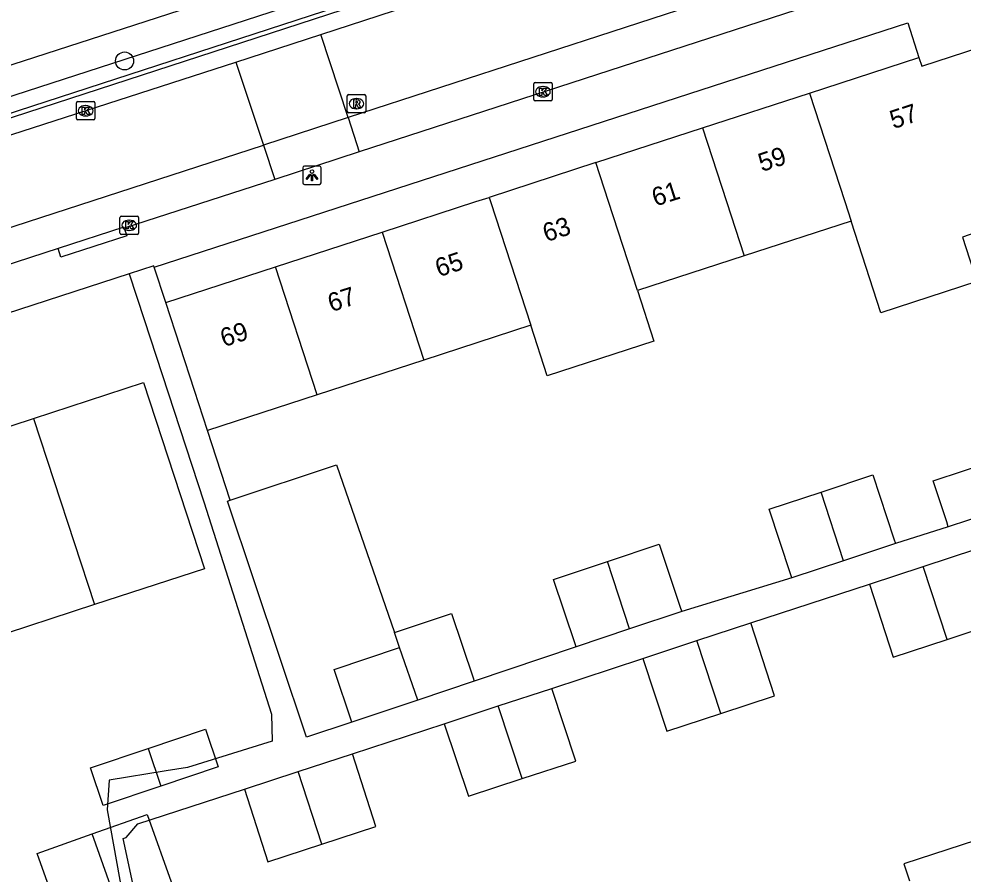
# Model space of a CAD drawing. Extents: x 158087 to 159494, y 382905 to 383981.
# Drawn here: x 159252.8 to 159304, y 382963.5 to 383009.9 of the extents above; entities that cross this region are included whole.
import ezdxf

# ---------------------------------------------------------------- set-up
doc = ezdxf.new("R2010")
doc.units = 0
for name, color, linetype in [('IMGEO_Boom', 7, 'Continuous'), ('IMGEO_Groenvoorziening', 7, 'Continuous'), ('IMGEO_Haag', 7, 'Continuous'), ('IMGEO_Hek', 7, 'Continuous'), ('IMGEO_Kolk', 7, 'Continuous'), ('IMGEO_Lichtpunt', 7, 'Continuous'), ('IMGEO_Pand', 7, 'Continuous'), ('IMGEO_Pand_nummerreeks', 7, 'Continuous'), ('IMGEO_Pand_vergunning_verleend', 7, 'Continuous'), ('IMGEO_Parkeervlak_open', 7, 'Continuous'), ('IMGEO_Rijbaan_lokaal_open', 7, 'Continuous'), ('IMGEO_Rioolput', 7, 'Continuous'), ('IMGEO_Voetpad_open', 7, 'Continuous')]:
    doc.layers.add(name, color=color, linetype=linetype)

msp = doc.modelspace()

# ---------------------------------------------------------------- linework, layer by layer
at = {"layer": 'IMGEO_Boom'}
msp.add_circle((159258.503, 383007.643), 0.489, dxfattribs=at)
at = {"layer": 'IMGEO_Groenvoorziening'}
msp.add_lwpolyline([(159183.625, 382985.215), (159284.422, 383017.829)], dxfattribs=at)
at = {"layer": 'IMGEO_Haag'}
msp.add_lwpolyline([(159184.112, 382983.572), (159234.68, 383000), (159284.949, 383016.331)], dxfattribs=at)
at = {"layer": 'IMGEO_Hek'}
msp.add_lwpolyline([(159285.231, 383015.529), (159237.58, 383000)], dxfattribs=at)
at = {"layer": 'IMGEO_Kolk'}
for p, q in [((159280.801, 383006.473), (159281.653, 383006.473)), ((159280.726, 383005.547), (159280.726, 383006.399)), ((159281.214, 383006.253), (159281.239, 383006.253)), ((159281.727, 383006.399), (159281.727, 383005.547)), ((159255.964, 383005.437), (159256.816, 383005.437)), ((159281.653, 383005.473), (159280.801, 383005.473)), ((159281.237, 383005.693), (159281.212, 383005.693)), ((159255.889, 383004.511), (159255.889, 383005.363)), ((159256.377, 383005.217), (159256.402, 383005.217)), ((159256.89, 383005.363), (159256.89, 383004.511)), ((159256.816, 383004.437), (159255.964, 383004.437)), ((159256.4, 383004.657), (159256.375, 383004.657)), ((159258.257, 382998.289), (159258.257, 382999.141)), ((159258.332, 382999.215), (159259.184, 382999.215)), ((159258.745, 382998.995), (159258.77, 382998.995)), ((159259.258, 382999.141), (159259.258, 382998.289)), ((159258.768, 382998.435), (159258.743, 382998.435)), ((159259.184, 382998.215), (159258.332, 382998.215))]:
    msp.add_line(p, q, dxfattribs=at)
for points in [[(159280.801, 383006.473), (159281.653, 383006.473)], [(159280.726, 383005.547), (159280.726, 383006.399)], [(159281.047, 383006.173), (159281.17, 383006.173), (159281.17, 383006.022), (159281.3, 383006.173), (159281.464, 383006.173), (159281.318, 383006.022), (159281.471, 383005.773), (159281.319, 383005.773), (159281.234, 383005.937), (159281.17, 383005.87), (159281.17, 383005.773), (159281.047, 383005.773), (159281.047, 383006.173)], [(159281.727, 383006.399), (159281.727, 383005.547)], [(159255.964, 383005.437), (159256.816, 383005.437)], [(159281.653, 383005.473), (159280.801, 383005.473)], [(159255.889, 383004.511), (159255.889, 383005.363)], [(159256.21, 383005.137), (159256.333, 383005.137), (159256.333, 383004.986), (159256.463, 383005.137), (159256.627, 383005.137), (159256.481, 383004.986), (159256.634, 383004.737), (159256.482, 383004.737), (159256.397, 383004.901), (159256.333, 383004.834), (159256.333, 383004.737), (159256.21, 383004.737), (159256.21, 383005.137)], [(159256.89, 383005.363), (159256.89, 383004.511)], [(159256.816, 383004.437), (159255.964, 383004.437)], [(159258.257, 382998.289), (159258.257, 382999.141)], [(159258.332, 382999.215), (159259.184, 382999.215)], [(159258.578, 382998.915), (159258.701, 382998.915), (159258.701, 382998.764), (159258.831, 382998.915), (159258.995, 382998.915), (159258.849, 382998.764), (159259.002, 382998.515), (159258.85, 382998.515), (159258.765, 382998.679), (159258.701, 382998.612), (159258.701, 382998.515), (159258.578, 382998.515), (159258.578, 382998.915)], [(159259.258, 382999.141), (159259.258, 382998.289)], [(159259.184, 382998.215), (159258.332, 382998.215)]]:
    msp.add_lwpolyline(points, dxfattribs=at)
for centre, start, end in [((159280.803, 383006.397), 91.552, 178.448), ((159280.803, 383006.397), 91.552, 178.448), ((159281.651, 383006.397), 1.552, 88.448), ((159281.651, 383006.397), 1.552, 88.448), ((159255.966, 383005.361), 91.552, 178.448), ((159255.966, 383005.361), 91.552, 178.448), ((159256.814, 383005.361), 1.552, 88.448), ((159256.814, 383005.361), 1.552, 88.448), ((159280.803, 383005.549), 181.552, 268.448), ((159280.803, 383005.549), 181.552, 268.448), ((159281.651, 383005.549), 271.552, 358.448), ((159281.651, 383005.549), 271.552, 358.448), ((159255.966, 383004.513), 181.552, 268.448), ((159255.966, 383004.513), 181.552, 268.448), ((159256.814, 383004.513), 271.552, 358.448), ((159256.814, 383004.513), 271.552, 358.448), ((159258.334, 382999.139), 91.552, 178.448), ((159258.334, 382999.139), 91.552, 178.448), ((159259.182, 382999.139), 1.552, 88.448), ((159259.182, 382999.139), 1.552, 88.448), ((159258.334, 382998.291), 181.552, 268.448), ((159258.334, 382998.291), 181.552, 268.448), ((159259.182, 382998.291), 271.552, 358.448), ((159259.182, 382998.291), 271.552, 358.448)]:
    msp.add_arc(centre, 0.0765, start, end, dxfattribs=at)
for centre, major_axis, ratio, start_param, end_param in [((159281.213, 383005.973), (-0.387, 0.002), 0.722429, 4.712389, 7.853982), ((159281.238, 383005.973), (-0.39, 0.002), 0.717154, 1.570796, 4.712389), ((159256.376, 383004.937), (-0.387, 0.002), 0.722429, 4.712389, 7.853982), ((159256.401, 383004.937), (-0.39, 0.002), 0.717154, 1.570796, 4.712389), ((159258.744, 382998.715), (-0.387, 0.002), 0.722429, 4.712389, 7.853982), ((159258.769, 382998.715), (-0.39, 0.002), 0.717154, 1.570796, 4.712389)]:
    msp.add_ellipse(centre, major_axis=major_axis, ratio=ratio, start_param=start_param, end_param=end_param, dxfattribs=at)
at = {"layer": 'IMGEO_Lichtpunt'}
for p, q in [((159268.187, 383001.835), (159268.187, 383001.028)), ((159268.187, 383001.835), (159268.187, 383001.028)), ((159269.089, 383001.93), (159268.281, 383001.93)), ((159269.089, 383001.93), (159268.281, 383001.93)), ((159269.183, 383001.028), (159269.183, 383001.835)), ((159269.183, 383001.028), (159269.183, 383001.835)), ((159268.281, 383000.934), (159269.089, 383000.934)), ((159268.281, 383000.934), (159269.089, 383000.934))]:
    msp.add_line(p, q, dxfattribs=at)
for points in [[(159268.561, 383001.499), (159268.6, 383001.471), (159268.412, 383001.209), (159268.374, 383001.236), (159268.561, 383001.499)], [(159268.663, 383001.451), (159268.71, 383001.451), (159268.71, 383001.129), (159268.663, 383001.129), (159268.663, 383001.451)], [(159268.773, 383001.471), (159268.811, 383001.498), (159268.998, 383001.236), (159268.959, 383001.208), (159268.773, 383001.471)]]:
    msp.add_lwpolyline(points, dxfattribs=at)
msp.add_circle((159268.686, 383001.633), 0.0994, dxfattribs=at)
for centre, start, end in [((159268.281, 383001.835), 90, 180), ((159268.281, 383001.835), 90, 180), ((159269.089, 383001.835), 0, 90), ((159269.089, 383001.835), 0, 90), ((159268.281, 383001.028), 180, 270), ((159268.281, 383001.028), 180, 270), ((159269.089, 383001.028), 270, 0), ((159269.089, 383001.028), 270, 360)]:
    msp.add_arc(centre, 0.0946, start, end, dxfattribs=at)
at = {"layer": 'IMGEO_Pand'}
for points in [[(159304.972, 383008.394), (159306.518, 383003.64), (159307.702, 383000), (159308.374, 382997.933), (159305.207, 382996.903), (159304.746, 382998.32), (159304.009, 382998.08), (159304.799, 382995.656), (159299.588, 382993.958), (159297.964, 382998.943)], [(159301.65, 383007.839), (159301.805, 383007.364), (159304.972, 383008.394)], [(159295.698, 383005.9), (159301.65, 383007.839)], [(159289.898, 383004.01), (159295.698, 383005.9)], [(159295.698, 383005.9), (159297.619, 383000), (159297.964, 382998.943)], [(159284.099, 383002.121), (159289.898, 383004.01)], [(159289.898, 383004.01), (159291.205, 383000), (159292.164, 382997.056)], [(159284.099, 383002.121), (159278.3, 383000.232)], [(159286.364, 382995.17), (159284.79, 383000), (159284.099, 383002.121)], [(159272.5, 382998.342), (159277.589, 383000), (159278.3, 383000.232)], [(159278.3, 383000.232), (159278.376, 383000), (159280.564, 382993.283)], [(159297.964, 382998.943), (159292.164, 382997.056)], [(159266.7, 382996.452), (159272.5, 382998.342)], [(159272.5, 382998.342), (159274.763, 382991.397)], [(159292.164, 382997.056), (159286.364, 382995.17)], [(159260.748, 382994.513), (159266.7, 382996.452)], [(159268.962, 382989.51), (159266.7, 382996.452)], [(159286.364, 382995.17), (159287.26, 382992.417), (159281.46, 382990.53), (159280.564, 382993.283)], [(159263.01, 382987.574), (159262.301, 382989.748), (159260.748, 382994.513)], [(159280.564, 382993.283), (159274.763, 382991.397)], [(159274.763, 382991.397), (159268.962, 382989.51)], [(159268.962, 382989.51), (159263.01, 382987.574)], [(159264.248, 382983.777), (159270.008, 382985.706), (159273.16, 382976.594)], [(159303.246, 382982.341), (159303.158, 382982.607), (159302.423, 382984.835), (159305.72, 382985.922), (159306.461, 382983.674), (159306.542, 382983.427)], [(159296.34, 382984.226), (159299.143, 382985.151), (159300.288, 382981.68), (159300.373, 382981.421)], [(159294.744, 382979.564), (159294.675, 382979.773), (159293.513, 382983.294), (159296.34, 382984.226)], [(159297.56, 382980.493), (159296.34, 382984.226)], [(159270.848, 382971.723), (159268.394, 382970.9), (159264.099, 382983.727), (159264.248, 382983.777)], [(159306.542, 382983.427), (159303.246, 382982.341)], [(159284.737, 382980.452), (159287.545, 382981.392), (159288.707, 382977.923), (159288.767, 382977.744)], [(159300.373, 382981.421), (159297.56, 382980.493)], [(159301.875, 382980.172), (159304.801, 382981.136)], [(159303.177, 382976.222), (159306.104, 382977.186), (159304.801, 382981.136)], [(159283.029, 382975.822), (159282.975, 382975.984), (159281.807, 382979.47), (159284.737, 382980.452)], [(159285.936, 382976.796), (159284.737, 382980.452)], [(159297.56, 382980.493), (159294.744, 382979.564)], [(159298.966, 382979.214), (159301.875, 382980.172)], [(159303.177, 382976.222), (159301.875, 382980.172)], [(159298.966, 382979.214), (159300.249, 382975.257), (159303.177, 382976.222)], [(159288.767, 382977.744), (159285.936, 382976.796)], [(159273.16, 382976.594), (159276.268, 382977.635), (159277.442, 382974.131), (159277.502, 382973.953)], [(159285.936, 382976.796), (159283.029, 382975.822)], [(159289.585, 382976.152), (159292.517, 382977.116)], [(159290.884, 382972.19), (159293.813, 382973.15), (159292.517, 382977.116)], [(159273.441, 382975.779), (159273.16, 382976.594)], [(159270.848, 382971.723), (159269.888, 382974.588), (159273.441, 382975.779)], [(159274.429, 382972.923), (159273.441, 382975.779)], [(159286.66, 382975.19), (159289.585, 382976.152)], [(159290.884, 382972.19), (159289.585, 382976.152)], [(159286.66, 382975.19), (159287.955, 382971.23), (159290.884, 382972.19)], [(159277.502, 382973.953), (159274.429, 382972.923)], [(159278.803, 382972.604), (159281.715, 382973.56)], [(159280.098, 382968.655), (159283.01, 382969.609), (159281.715, 382973.56)], [(159274.429, 382972.923), (159270.848, 382971.723)], [(159275.858, 382971.637), (159278.803, 382972.604)], [(159280.098, 382968.655), (159278.803, 382972.604)], [(159275.858, 382971.637), (159277.186, 382967.7), (159280.098, 382968.655)], [(159267.928, 382969.043), (159270.876, 382970.009)], [(159269.224, 382965.09), (159272.161, 382966.052), (159270.876, 382970.009)], [(159265.017, 382968.089), (159267.928, 382969.043)], [(159269.224, 382965.09), (159267.928, 382969.043)], [(159265.017, 382968.089), (159266.287, 382964.127), (159269.224, 382965.09)], [(159306.33, 382965.825), (159300.831, 382964.029), (159301.133, 382963.106)]]:
    msp.add_lwpolyline(points, dxfattribs=at)
at = {"layer": 'IMGEO_Pand_vergunning_verleend'}
for points in [[(159253.567, 382988.216), (159259.542, 382990.169), (159262.846, 382980.062), (159256.871, 382978.108)], [(159247.591, 382986.262), (159253.567, 382988.216)], [(159253.567, 382988.216), (159256.871, 382978.108)], [(159256.871, 382978.108), (159250.895, 382976.155)], [(159259.784, 382970.288), (159262.906, 382971.342), (159263.594, 382969.304), (159260.472, 382968.25)], [(159260.472, 382968.25), (159257.351, 382967.197), (159256.663, 382969.234), (159259.784, 382970.288)], [(159259.784, 382970.288), (159260.472, 382968.25)], [(159256.743, 382965.65), (159259.725, 382966.714), (159261.121, 382962.799), (159258.139, 382961.736)], [(159258.139, 382961.736), (159255.156, 382960.673), (159253.761, 382964.587), (159256.743, 382965.65)], [(159258.139, 382961.736), (159256.743, 382965.65)]]:
    msp.add_lwpolyline(points, dxfattribs=at)
at = {"layer": 'IMGEO_Parkeervlak_open'}
for points in [[(159270.641, 383004.568), (159271.253, 383002.704)], [(159266.046, 383003.074), (159266.666, 383001.213)]]:
    msp.add_lwpolyline(points, dxfattribs=at)
at = {"layer": 'IMGEO_Rijbaan_lokaal_open'}
for points in [[(159269.156, 383009.09), (159314.249, 383023.78)], [(159315.79, 383019.254), (159270.641, 383004.568)], [(159264.544, 383007.576), (159269.156, 383009.09)], [(159270.641, 383004.568), (159269.156, 383009.09)], [(159223.99, 382994.494), (159264.544, 383007.576)], [(159264.544, 383007.576), (159266.046, 383003.074)], [(159270.641, 383004.568), (159266.046, 383003.074)], [(159225.467, 382989.886), (159266.046, 383003.074)]]:
    msp.add_lwpolyline(points, dxfattribs=at)
at = {"layer": 'IMGEO_Rioolput'}
for p, q in [((159270.601, 383004.898), (159270.601, 383005.75)), ((159270.676, 383005.824), (159271.528, 383005.824)), ((159271.089, 383005.604), (159271.114, 383005.604)), ((159271.602, 383005.75), (159271.602, 383004.898)), ((159271.112, 383005.044), (159271.087, 383005.044)), ((159271.528, 383004.824), (159270.676, 383004.824))]:
    msp.add_line(p, q, dxfattribs=at)
for points in [[(159270.601, 383004.898), (159270.601, 383005.75)], [(159270.676, 383005.824), (159271.528, 383005.824)], [(159271.19, 383005.522), (159270.938, 383005.524), (159270.938, 383005.124)], [(159271.116, 383005.443), (159271.062, 383005.443), (159271.062, 383005.362)], [(159271.602, 383005.75), (159271.602, 383004.898)], [(159270.938, 383005.124), (159271.062, 383005.124), (159271.062, 383005.286), (159271.073, 383005.286)], [(159271.062, 383005.362), (159271.114, 383005.362)], [(159271.12, 383005.257), (159271.191, 383005.124), (159271.331, 383005.124), (159271.266, 383005.25)], [(159271.528, 383004.824), (159270.676, 383004.824)]]:
    msp.add_lwpolyline(points, dxfattribs=at)
for centre, radius, start, end in [((159270.678, 383005.748), 0.0765, 91.552, 178.448), ((159270.678, 383005.748), 0.0765, 91.552, 178.448), ((159271.122, 383005.347), 0.0964, 77.0061, 93.1865), ((159271.136, 383005.404), 0.0378, 276.6634, 79.6772), ((159271.189, 383005.412), 0.109, 350.3612, 89.416), ((159271.526, 383005.748), 0.0765, 1.552, 88.448), ((159271.526, 383005.748), 0.0765, 1.552, 88.448), ((159271.072, 383005.233), 0.0533, 26.0293, 88.6989), ((159271.098, 383005.551), 0.19, 274.7715, 282.9687), ((159271.187, 383005.412), 0.112, 277.5842, 350.9817), ((159271.171, 383005.197), 0.108, 29.5134, 73.7905), ((159270.678, 383004.9), 0.0765, 181.552, 268.448), ((159270.678, 383004.9), 0.0765, 181.552, 268.448), ((159271.526, 383004.9), 0.0765, 271.552, 358.448), ((159271.526, 383004.9), 0.0765, 271.552, 358.448)]:
    msp.add_arc(centre, radius, start, end, dxfattribs=at)
for centre, major_axis, ratio, start_param, end_param in [((159271.088, 383005.324), (-0.387, 0.002), 0.722429, 4.712389, 7.853982), ((159271.113, 383005.324), (-0.39, 0.002), 0.717154, 1.570796, 4.712389)]:
    msp.add_ellipse(centre, major_axis=major_axis, ratio=ratio, start_param=start_param, end_param=end_param, dxfattribs=at)
at = {"layer": 'IMGEO_Voetpad_open'}
for points in [[(159388.686, 383048.983), (159238.374, 383000), (159184.451, 382982.428)], [(159300.225, 383012.124), (159299.088, 383011.754), (159271.253, 383002.704)], [(159260.119, 382996.447), (159301.039, 383009.71), (159301.65, 383007.839)], [(159271.253, 383002.704), (159266.666, 383001.213)], [(159266.666, 383001.213), (159258.488, 382998.554)], [(159258.488, 382998.554), (159258.466, 382998.621), (159254.892, 382997.454)], [(159258.488, 382998.554), (159258.621, 382998.146), (159255.047, 382996.979), (159254.892, 382997.454)], [(159254.892, 382997.454), (159226.05, 382988.067)], [(159260.119, 382996.447), (159260.097, 382996.515), (159258.76, 382996.08)], [(159260.748, 382994.513), (159260.119, 382996.447)], [(159258.76, 382996.08), (159214.706, 382981.748), (159213.31, 382981.294), (159198.325, 382976.442), (159190.858, 382974.025)], [(159258.76, 382996.08), (159259.568, 382993.606), (159262.803, 382983.692), (159266.482, 382972.159), (159266.519, 382970.695), (159261.922, 382969.264), (159260.769, 382969.076), (159257.677, 382968.573), (159257.555, 382966.957), (159262.22, 382941.117)], [(159264.248, 382983.777), (159263.01, 382987.574)], [(159303.246, 382982.341), (159300.373, 382981.421)], [(159294.744, 382979.564), (159288.767, 382977.744)], [(159292.517, 382977.116), (159298.966, 382979.214)], [(159283.029, 382975.822), (159277.502, 382973.953)], [(159281.715, 382973.56), (159286.66, 382975.19)], [(159270.876, 382970.009), (159275.858, 382971.637)], [(159263.077, 382941.3), (159261.184, 382952.588), (159258.437, 382965.404), (159258.598, 382965.453), (159259.226, 382966.191), (159265.017, 382968.089)]]:
    msp.add_lwpolyline(points, dxfattribs=at)

# ---------------------------------------------------------------- texts
at = {"layer": 'IMGEO_Pand_nummerreeks'}
for s, rotation, p in [('57', 18.0458, (159300.261, 383003.938)), ('59', 18.0458, (159293.116, 383001.609)), ('61', 18.0428, (159287.338, 382999.727)), ('63', 18.0482, (159281.411, 382997.796)), ('65', 18.046, (159275.573, 382995.894)), ('67', 18.046, (159269.735, 382993.992)), ('69', 18.046, (159263.897, 382992.09))]:
    msp.add_text(s, height=1, rotation=rotation, dxfattribs=at).set_placement(p)

doc.saveas('drawing.dxf')
